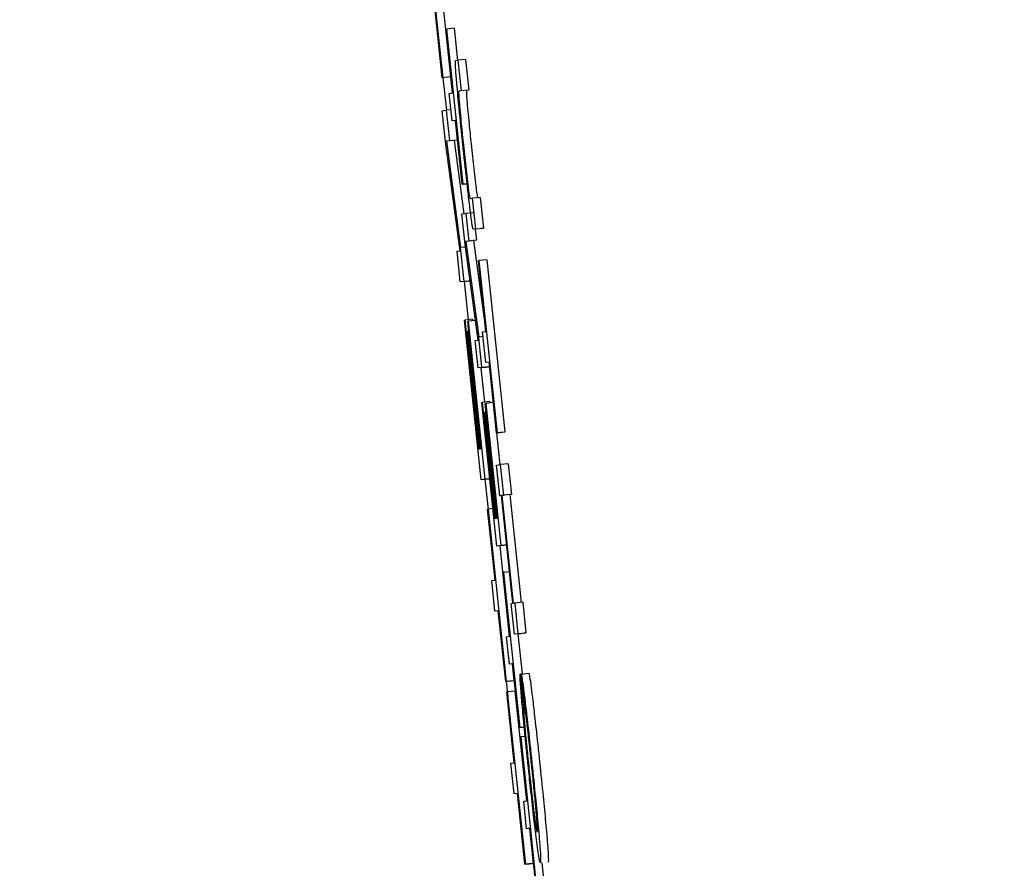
# Model space of a CAD drawing. Header units: inches. Extents: x 170 to 312, y 215 to 248.
# Tile 725 of 987: x 284.2426 to 284.2676, y 223.8584 to 223.88. Entities that reach past the tile are written whole.
import ezdxf

# ---------------------------------------------------------------- set-up
doc = ezdxf.new("R2010")
doc.units = ezdxf.units.IN
doc.header["$LTSCALE"] = 0.25
doc.header["$MEASUREMENT"] = 0
doc.layers.add('ANNOTATIONS', color=1, linetype='Continuous')
doc.layers.add('MOTOR LH', color=7, linetype='Continuous')
doc.styles.add('ARIAL', font='arial.ttf', dxfattribs={"height": 0.09375})
doc.dimstyles.new('STANDARD$0', dxfattribs={"dimtxt": 0.09375, "dimasz": 0.09375, "dimexe": 0.03125, "dimexo": 0.046875, "dimgap": 0.09, "dimtad": 0, "dimtih": 1, "dimtoh": 1, "dimdec": 4, "dimzin": 0, "dimdsep": 46, "dimtxsty": 'ARIAL', "dimcen": 0.09, "dimadec": 0, "dimazin": 0, "dimtfac": 1, "dimtdec": 4, "dimtofl": 0, "dimtmove": 0, "dimatfit": 1, "dimfxl": 1, "dimtolj": 1, "dimtzin": 0, "dimarcsym": 0})

# ---------------------------------------------------------------- blocks, each defined once
blk = doc.blocks.new('*D111')
at = {"layer": 'ANNOTATIONS', "color": 0, "lineweight": -2, "transparency": 16777216}
for p, q in [((283.9428635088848, 224.4367350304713), (285.7888260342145, 224.4367350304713)), ((285.7575760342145, 224.3429850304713), (285.7575760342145, 222.643354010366)), ((285.7575760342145, 220.5088628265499), (285.7575760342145, 222.2084938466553)), ((285.0270509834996, 220.4151128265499), (285.7888260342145, 220.4151128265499))]:
    blk.add_line(p, q, dxfattribs=at)
at = {"layer": 'ANNOTATIONS', "color": 0, "transparency": 16777216}
for points in [[(285.7419510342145, 224.3429850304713), (285.7732010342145, 224.3429850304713), (285.7575760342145, 224.4367350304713)], [(285.7419510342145, 220.5088628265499), (285.7732010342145, 220.5088628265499), (285.7575760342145, 220.4151128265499)]]:
    blk.add_solid(points, dxfattribs=at)
at = {"layer": 'defpoints', "color": 0, "transparency": 16777216}
for p in [(283.8959885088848, 224.4367350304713), (284.9801759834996, 220.4151128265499), (285.7575760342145, 220.4151128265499)]:
    blk.add_point(p, dxfattribs=at)
at = {"layer": 'ANNOTATIONS', "color": 0, "transparency": 16777216, "insert": (285.7575760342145, 222.4259239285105), "char_height": 0.09375, "attachment_point": 5, "style": 'ARIAL'}
blk.add_mtext('\\A1;OPENING\\PHEIGHT', dxfattribs=at)
blk = doc.blocks.new('*D112')
at = {"layer": 'ANNOTATIONS', "color": 0, "lineweight": -2, "transparency": 16777216}
for p, q in [((283.9428635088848, 225.2727186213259), (286.4438146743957, 225.2727186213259)), ((286.4125646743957, 225.1789686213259), (286.4125646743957, 223.0613458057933)), ((286.4125646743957, 220.5088628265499), (286.4125646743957, 222.6264856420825)), ((285.9473951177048, 220.4151128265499), (286.4438146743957, 220.4151128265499))]:
    blk.add_line(p, q, dxfattribs=at)
at = {"layer": 'ANNOTATIONS', "color": 0, "transparency": 16777216}
for points in [[(286.3969396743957, 225.1789686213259), (286.4281896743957, 225.1789686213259), (286.4125646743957, 225.2727186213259)], [(286.3969396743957, 220.5088628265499), (286.4281896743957, 220.5088628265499), (286.4125646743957, 220.4151128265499)]]:
    blk.add_solid(points, dxfattribs=at)
at = {"layer": 'defpoints', "color": 0, "transparency": 16777216}
for p in [(283.8959885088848, 225.2727186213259), (285.9005201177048, 220.4151128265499), (286.4125646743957, 220.4151128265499)]:
    blk.add_point(p, dxfattribs=at)
at = {"layer": 'ANNOTATIONS', "color": 0, "transparency": 16777216, "insert": (286.4125646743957, 222.8439157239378), "char_height": 0.09375, "attachment_point": 5, "style": 'ARIAL'}
blk.add_mtext('\\A1;TOTAL\\PHEIGHT', dxfattribs=at)

msp = doc.modelspace()

# ---------------------------------------------------------------- linework, layer by layer
at = {"layer": 'MOTOR LH'}
for p, q in [((284.252918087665, 223.8828590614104), (284.2533779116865, 223.8784863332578)), ((284.2533655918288, 223.8784849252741), (284.2531765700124, 223.8802824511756)), ((284.2533712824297, 223.8804316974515), (284.2535736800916, 223.8785069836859)), ((284.2536676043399, 223.8797403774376), (284.2534718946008, 223.8797197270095)), ((284.2536676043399, 223.8797403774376), (284.2537531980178, 223.8789265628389)), ((284.2534595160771, 223.8797183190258), (284.2534718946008, 223.8797197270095)), ((284.2536296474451, 223.8781005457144), (284.2534595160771, 223.8797183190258)), ((284.2534718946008, 223.8797197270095), (284.2538857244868, 223.8757844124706)), ((284.2537032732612, 223.8789199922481), (284.2537648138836, 223.8789279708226)), ((284.2539605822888, 223.8789486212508), (284.2537648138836, 223.8789279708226)), ((284.2537648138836, 223.8789279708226), (284.2538465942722, 223.8781502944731)), ((284.2539605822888, 223.8789486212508), (284.2540423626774, 223.8781709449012)), ((284.2535736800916, 223.8785069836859), (284.2533655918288, 223.8784849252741)), ((284.2535736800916, 223.8785069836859), (284.253561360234, 223.8785055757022)), ((284.2533779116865, 223.8784863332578), (284.2533655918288, 223.8784849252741)), ((284.2533840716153, 223.8784868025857), (284.2534705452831, 223.8776607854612)), ((284.2535454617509, 223.8780897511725), (284.2536296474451, 223.8781005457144)), ((284.253619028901, 223.8773899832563), (284.2535454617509, 223.8780897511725)), ((284.2538465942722, 223.8781502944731), (284.2537862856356, 223.8781423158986)), ((284.2540423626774, 223.8781709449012), (284.2538465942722, 223.8781502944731)), ((284.2540423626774, 223.8781709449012), (284.2539820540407, 223.8781629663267)), ((284.2533682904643, 223.8776481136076), (284.2534647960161, 223.8776603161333)), ((284.2534586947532, 223.8767883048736), (284.2533682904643, 223.8776481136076)), ((284.2535892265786, 223.8776734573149), (284.2534647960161, 223.8776603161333)), ((284.2534647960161, 223.8776603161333), (284.2535466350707, 223.8768826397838)), ((284.2537032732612, 223.8774007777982), (284.253619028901, 223.8773899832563)), ((284.2537034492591, 223.8773989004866), (284.253619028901, 223.8773899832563)), ((284.2536903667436, 223.8773974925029), (284.2537423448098, 223.8769032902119)), ((284.2538734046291, 223.8757830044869), (284.2537032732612, 223.8774007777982)), ((284.2538200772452, 223.8740924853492), (284.2534586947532, 223.8767883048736)), ((284.2536663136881, 223.8768934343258), (284.2534705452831, 223.8768727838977)), ((284.2535466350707, 223.8768826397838), (284.2534705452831, 223.8768727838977)), ((284.2534705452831, 223.8768727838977), (284.2538311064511, 223.8741769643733)), ((284.2537423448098, 223.8769032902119), (284.2535466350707, 223.8768826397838)), ((284.2537423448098, 223.8769032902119), (284.2536663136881, 223.8768934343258)), ((284.2536663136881, 223.8768934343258), (284.2539148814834, 223.8750348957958)), ((284.2538734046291, 223.8757830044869), (284.2539976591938, 223.8757961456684)), ((284.2538734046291, 223.8757830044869), (284.2538857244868, 223.8757844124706)), ((284.2539976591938, 223.8757961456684), (284.2538857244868, 223.8757844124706)), ((284.2540727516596, 223.8754183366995), (284.2541330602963, 223.875426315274)), ((284.2543288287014, 223.8754469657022), (284.2541330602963, 223.875426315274)), ((284.2542148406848, 223.8746481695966), (284.2541330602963, 223.875426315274)), ((284.2543288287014, 223.8754469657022), (284.25441060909, 223.8746688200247)), ((284.2538673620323, 223.8750287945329), (284.2539639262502, 223.8750409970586)), ((284.253948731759, 223.8742548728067), (284.2538673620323, 223.8750287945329)), ((284.2541596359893, 223.8750616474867), (284.2539639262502, 223.8750409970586)), ((284.2539639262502, 223.8750409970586), (284.2540375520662, 223.8743412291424)), ((284.2542148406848, 223.8746481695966), (284.2541533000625, 223.87464066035)), ((284.254203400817, 223.874645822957), (284.2542332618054, 223.8743614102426)), ((284.2542148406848, 223.8746481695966), (284.25441060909, 223.8746688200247)), ((284.25441060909, 223.8746688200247), (284.2543490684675, 223.8746613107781)), ((284.2542816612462, 223.8718298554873), (284.253948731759, 223.8742548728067)), ((284.2541572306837, 223.8743520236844), (284.2539614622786, 223.8743313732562)), ((284.2540375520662, 223.8743412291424), (284.2539614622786, 223.8743313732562)), ((284.2539614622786, 223.8743313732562), (284.254293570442, 223.871905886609)), ((284.2542332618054, 223.8743614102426), (284.2540375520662, 223.8743412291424)), ((284.2542332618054, 223.8743614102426), (284.2541572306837, 223.8743520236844)), ((284.2541572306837, 223.8743520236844), (284.2544726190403, 223.8720490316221)), ((284.2537431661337, 223.874083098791), (284.2538200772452, 223.8740924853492)), ((284.2538249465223, 223.8733049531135), (284.2537431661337, 223.874083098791)), ((284.2539575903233, 223.8741905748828), (284.2538311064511, 223.8741769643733)), ((284.2539215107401, 223.8733176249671), (284.2538311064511, 223.8741769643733)), ((284.2542867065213, 223.8738465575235), (284.254299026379, 223.8738484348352)), ((284.2544757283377, 223.87204950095), (284.2542867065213, 223.8738465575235)), ((284.2544947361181, 223.8738690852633), (284.254299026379, 223.8738484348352)), ((284.254299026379, 223.8738484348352), (284.2547588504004, 223.8694757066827)), ((284.2544947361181, 223.8738690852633), (284.2549545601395, 223.8694963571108)), ((284.2540207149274, 223.8733256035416), (284.2538249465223, 223.8733049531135)), ((284.2539215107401, 223.8733176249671), (284.2538249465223, 223.8733049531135)), ((284.2539215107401, 223.8733176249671), (284.2540752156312, 223.8733335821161)), ((284.2539254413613, 223.8733157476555), (284.2540271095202, 223.8723447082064)), ((284.2540753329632, 223.8733326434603), (284.2540207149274, 223.8733256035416)), ((284.253927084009, 223.8723339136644), (284.2539394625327, 223.8723353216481)), ((284.2543528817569, 223.8682850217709), (284.253927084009, 223.8723339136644)), ((284.2541351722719, 223.8723559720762), (284.2539394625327, 223.8723353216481)), ((284.2539394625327, 223.8723353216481), (284.2542834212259, 223.8690641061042)), ((284.2540156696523, 223.872303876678), (284.25402798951, 223.8723052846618)), ((284.2543553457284, 223.8690734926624), (284.2540156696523, 223.872303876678)), ((284.2542137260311, 223.8723249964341), (284.25402798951, 223.8723052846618)), ((284.25402798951, 223.8723052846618), (284.2544494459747, 223.8682972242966)), ((284.2541351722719, 223.8723559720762), (284.2541392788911, 223.8723170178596)), ((284.2540005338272, 223.8720565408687), (284.2540128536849, 223.8720579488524)), ((284.254314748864, 223.8690683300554), (284.2540005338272, 223.8720565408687)), ((284.2540411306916, 223.8720612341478), (284.2540128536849, 223.8720579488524)), ((284.2540128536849, 223.8720579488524), (284.2543270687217, 223.8690697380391)), ((284.254256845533, 223.8720110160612), (284.2542759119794, 223.8718293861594)), ((284.2543914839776, 223.872038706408), (284.2544757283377, 223.87204950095)), ((284.2544732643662, 223.8712605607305), (284.2543914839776, 223.872038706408)), ((284.2542048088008, 223.8718199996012), (284.2542816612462, 223.8718298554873)), ((284.2542783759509, 223.871120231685), (284.2542048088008, 223.8718199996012)), ((284.2544041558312, 223.8719176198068), (284.254293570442, 223.871905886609)), ((284.2543749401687, 223.8711324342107), (284.254293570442, 223.871905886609)), ((284.2545575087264, 223.8712713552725), (284.2544732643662, 223.8712605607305)), ((284.2545576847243, 223.8712694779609), (284.2544732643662, 223.8712605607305)), ((284.2547465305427, 223.8694742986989), (284.2545575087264, 223.8712713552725)), ((284.254474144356, 223.8711408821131), (284.2542783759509, 223.871120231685)), ((284.2543749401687, 223.8711324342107), (284.2542783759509, 223.871120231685)), ((284.2543497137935, 223.8711277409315), (284.2544415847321, 223.8702538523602)), ((284.2543749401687, 223.8711324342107), (284.254569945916, 223.8711530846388)), ((284.254569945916, 223.8711530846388), (284.254474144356, 223.8711408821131)), ((284.2543703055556, 223.8702458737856), (284.2543826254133, 223.8702477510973)), ((284.2547535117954, 223.8666020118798), (284.2543703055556, 223.8702458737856)), ((284.2545783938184, 223.8702679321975), (284.2543826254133, 223.8702477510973)), ((284.2543826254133, 223.8702477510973), (284.2546922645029, 223.8673036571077)), ((284.2546657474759, 223.8702421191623), (284.2544707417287, 223.8702214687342)), ((284.2545783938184, 223.8702679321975), (284.2545820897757, 223.870233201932)), ((284.2544407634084, 223.8699971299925), (284.254453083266, 223.8699985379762)), ((284.254723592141, 223.867307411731), (284.2544407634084, 223.8699971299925)), ((284.2544813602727, 223.8700013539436), (284.254453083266, 223.8699985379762)), ((284.254453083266, 223.8699985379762), (284.2547359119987, 223.8673092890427)), ((284.254458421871, 223.8702200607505), (284.2544707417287, 223.8702214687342)), ((284.2547641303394, 223.867312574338), (284.254458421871, 223.8702200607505)), ((284.2544707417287, 223.8702214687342), (284.2548500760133, 223.8666142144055)), ((284.2549422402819, 223.8694944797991), (284.2547465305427, 223.8694742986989)), ((284.2547588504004, 223.8694757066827), (284.2549545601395, 223.8694963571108)), ((284.2549545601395, 223.8694963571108), (284.2549422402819, 223.8694944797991)), ((284.2547588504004, 223.8694757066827), (284.2547465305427, 223.8694742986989)), ((284.2547472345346, 223.8694742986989), (284.2548321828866, 223.8686665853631)), ((284.2542834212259, 223.8690641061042), (284.254314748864, 223.8690683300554)), ((284.2543270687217, 223.8690697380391), (284.2543553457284, 223.8690734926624)), ((284.2547472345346, 223.8686557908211), (284.2548437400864, 223.8686679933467)), ((284.2548290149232, 223.8678781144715), (284.2547472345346, 223.8686557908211)), ((284.2550395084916, 223.8686886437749), (284.2548437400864, 223.8686679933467)), ((284.254925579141, 223.8678903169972), (284.2548437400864, 223.8686679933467)), ((284.2550395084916, 223.8686886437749), (284.2551212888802, 223.8679109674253)), ((284.254548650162, 223.868305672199), (284.2543528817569, 223.8682850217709)), ((284.2544494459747, 223.8682972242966), (284.2543528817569, 223.8682850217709)), ((284.2544494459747, 223.8682972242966), (284.2545738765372, 223.8683103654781)), ((284.2544510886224, 223.8682953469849), (284.2545310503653, 223.8675312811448)), ((284.2545740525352, 223.8683089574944), (284.254548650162, 223.868305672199)), ((284.2548737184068, 223.8678837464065), (284.2548290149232, 223.8678781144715)), ((284.2548738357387, 223.8678828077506), (284.2548290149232, 223.8678781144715)), ((284.2551613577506, 223.8651485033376), (284.2548737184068, 223.8678837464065)), ((284.2550817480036, 223.8679058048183), (284.2548860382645, 223.8678851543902)), ((284.2548860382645, 223.8678851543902), (284.254925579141, 223.8678903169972)), ((284.2551736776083, 223.8651499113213), (284.2548860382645, 223.8678851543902)), ((284.2551212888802, 223.8679109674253), (284.254925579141, 223.8678903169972)), ((284.2551212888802, 223.8679109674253), (284.2550817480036, 223.8679058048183)), ((284.2550817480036, 223.8679058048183), (284.2553693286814, 223.8651715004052)), ((284.254516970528, 223.8675364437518), (284.2545292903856, 223.8675383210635)), ((284.2547059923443, 223.8657393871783), (284.254516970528, 223.8675364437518)), ((284.2546537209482, 223.867551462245), (284.2545292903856, 223.8675383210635)), ((284.2545292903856, 223.8675383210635), (284.254989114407, 223.863165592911)), ((284.2546922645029, 223.8673036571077), (284.254723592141, 223.867307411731)), ((284.2547359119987, 223.8673092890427), (284.2547641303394, 223.867312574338)), ((284.2549492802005, 223.8666226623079), (284.2547535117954, 223.8666020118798)), ((284.2548500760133, 223.8666142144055), (284.2547535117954, 223.8666020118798)), ((284.254824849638, 223.8666095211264), (284.2550666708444, 223.8643102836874)), ((284.2548500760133, 223.8666142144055), (284.255005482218, 223.8666306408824)), ((284.25500559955, 223.8666297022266), (284.2549492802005, 223.8666226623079)), ((284.254909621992, 223.8659294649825), (284.2549219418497, 223.8659308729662)), ((284.25507975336, 223.8643116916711), (284.254909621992, 223.8659294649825)), ((284.2550773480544, 223.8659472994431), (284.2549219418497, 223.8659308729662)), ((284.2549219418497, 223.8659308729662), (284.2553357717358, 223.8619955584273)), ((284.2546217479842, 223.8657285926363), (284.2547059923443, 223.8657393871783)), ((284.2547035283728, 223.8649504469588), (284.2546217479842, 223.8657285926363)), ((284.2551166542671, 223.8651428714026), (284.2551613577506, 223.8651485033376)), ((284.2551984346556, 223.8643651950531), (284.2551166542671, 223.8651428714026)), ((284.2552132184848, 223.8651550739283), (284.2551736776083, 223.8651499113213)), ((284.255408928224, 223.8651757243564), (284.2552132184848, 223.8651550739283)), ((284.2552949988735, 223.8643773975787), (284.2552132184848, 223.8651550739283)), ((284.255408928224, 223.8651757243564), (284.2554907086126, 223.8643980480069)), ((284.254787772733, 223.8649612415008), (284.2547035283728, 223.8649504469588)), ((284.2547879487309, 223.8649593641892), (284.2547035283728, 223.8649504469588)), ((284.2549767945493, 223.8631641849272), (284.254787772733, 223.8649612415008)), ((284.2549955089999, 223.8643008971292), (284.25507975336, 223.8643116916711)), ((284.255069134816, 223.863601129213), (284.2549955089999, 223.8643008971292)), ((284.2553942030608, 223.8643858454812), (284.2551984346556, 223.8643651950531)), ((284.2552949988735, 223.8643773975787), (284.2551984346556, 223.8643651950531)), ((284.2552835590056, 223.8643741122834), (284.2553906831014, 223.8633556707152)), ((284.2552949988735, 223.8643773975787), (284.2554907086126, 223.8643980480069)), ((284.2554907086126, 223.8643980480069), (284.2553942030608, 223.8643858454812)), ((284.2551533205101, 223.8636119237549), (284.255069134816, 223.863601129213)), ((284.2551535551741, 223.8636100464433), (284.255069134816, 223.863601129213)), ((284.2551404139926, 223.8636086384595), (284.2551848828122, 223.8631862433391)), ((284.2553234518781, 223.8619941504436), (284.2551533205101, 223.8636119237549)), ((284.255371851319, 223.8633533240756), (284.2553418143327, 223.8633500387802)), ((284.2553418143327, 223.8633500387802), (284.2554235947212, 223.8625723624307)), ((284.255371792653, 223.8633537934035), (284.2555675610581, 223.8633744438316)), ((284.2554535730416, 223.862576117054), (284.255371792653, 223.8633537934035)), ((284.2551725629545, 223.8631843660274), (284.2549767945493, 223.8631641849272)), ((284.254989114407, 223.863165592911), (284.2549767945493, 223.8631641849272)), ((284.2549881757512, 223.8631651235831), (284.2550283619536, 223.8627807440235)), ((284.254989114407, 223.863165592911), (284.2551848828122, 223.8631862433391)), ((284.2551848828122, 223.8631862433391), (284.2551725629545, 223.8631843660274)), ((284.2550046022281, 223.862899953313), (284.2550169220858, 223.8629013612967)), ((284.2551936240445, 223.8611024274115), (284.2550046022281, 223.862899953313)), ((284.2552126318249, 223.8629220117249), (284.2550169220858, 223.8629013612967)), ((284.2550169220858, 223.8629013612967), (284.2554767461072, 223.8585286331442)), ((284.2552126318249, 223.8629220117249), (284.2555054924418, 223.8601370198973)), ((284.2554478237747, 223.8620072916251), (284.2553234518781, 223.8619941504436)), ((284.2553357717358, 223.8619955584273), (284.2553234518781, 223.8619941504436)), ((284.2553357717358, 223.8619955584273), (284.2554478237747, 223.8620072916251)), ((284.2553484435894, 223.8617562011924), (284.2553608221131, 223.861758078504)), ((284.2555185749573, 223.8601388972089), (284.2553484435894, 223.8617562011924)), ((284.2554711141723, 223.8617693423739), (284.2553608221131, 223.861758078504)), ((284.2553608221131, 223.861758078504), (284.2557746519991, 223.8578227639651)), ((284.2551093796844, 223.8610916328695), (284.2551936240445, 223.8611024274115)), ((284.255191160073, 223.86031395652), (284.2551093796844, 223.8610916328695)), ((284.2552754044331, 223.8603247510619), (284.255191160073, 223.86031395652)), ((284.2552755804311, 223.8603228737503), (284.255191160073, 223.86031395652)), ((284.2554644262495, 223.8585272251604), (284.2552754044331, 223.8603247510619)), ((284.2554343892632, 223.860128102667), (284.2555185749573, 223.8601388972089)), ((284.2555079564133, 223.8594278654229), (284.2554343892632, 223.860128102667)), ((284.2555922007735, 223.8594386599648), (284.2555079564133, 223.8594278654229)), ((284.2555923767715, 223.8594367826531), (284.2555079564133, 223.8594278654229)), ((284.2555792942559, 223.8594353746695), (284.2556724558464, 223.8585492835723)), ((284.2557623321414, 223.8578208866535), (284.2555922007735, 223.8594386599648)), ((284.2556601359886, 223.8585478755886), (284.2554644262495, 223.8585272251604)), ((284.2554767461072, 223.8585286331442), (284.2554644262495, 223.8585272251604)), ((284.2554767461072, 223.8585286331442), (284.2556724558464, 223.8585492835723)), ((284.2556724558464, 223.8585492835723), (284.2556601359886, 223.8585478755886)), ((284.2558943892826, 223.8585661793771), (284.2559379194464, 223.8581517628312))]:
    msp.add_line(p, q, dxfattribs=at)
for points, knots in [([(284.2537371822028, 223.8783314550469), (284.2537262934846, 223.8784595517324), (284.253704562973, 223.8787151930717), (284.2536960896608, 223.8788916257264), (284.2537008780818, 223.8789105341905), (284.2537032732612, 223.8789199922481)], [0, 0, 0, 0, 0.3342036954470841, 0.6669671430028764, 0.9999999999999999, 0.9999999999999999, 0.9999999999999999, 0.9999999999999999]), ([(284.2538912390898, 223.8767756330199), (284.2538577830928, 223.87709686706), (284.253798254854, 223.8776684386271), (284.2537557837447, 223.8781295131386), (284.2537371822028, 223.8783314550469)], [0, 0, 0, 0, 0.5620189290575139, 1, 1, 1, 1]), ([(284.2537862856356, 223.8781423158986), (284.2537836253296, 223.8781298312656), (284.25377943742, 223.8781101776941), (284.2537932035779, 223.8779048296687), (284.2538170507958, 223.8776339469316), (284.2538547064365, 223.8772463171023), (284.2538849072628, 223.8769564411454), (284.2539032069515, 223.876780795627)], [0, 0, 0, 0, 0.2892752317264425, 0.4553831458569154, 0.6228039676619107, 0.7714443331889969, 1, 1, 1, 1]), ([(284.2539820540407, 223.8781629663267), (284.2539793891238, 223.8781504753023), (284.2539751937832, 223.8781308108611), (284.2539889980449, 223.8779255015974), (284.2540127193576, 223.8776545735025), (284.2540505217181, 223.8772669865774), (284.2540806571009, 223.876977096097), (284.2540989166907, 223.8768014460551)], [0, 0, 0, 0, 0.2892645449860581, 0.4553850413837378, 0.6227965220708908, 0.7714453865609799, 1, 1, 1, 1]), ([(284.2540061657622, 223.8757196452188), (284.2539944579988, 223.8758242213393), (284.2539698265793, 223.8760442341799), (284.2539310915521, 223.8763996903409), (284.2539046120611, 223.8766494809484), (284.2538912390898, 223.8767756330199)], [0, 0, 0, 0, 0.3095833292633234, 0.6513179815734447, 1, 1, 1, 1]), ([(284.2539032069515, 223.876780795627), (284.2539258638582, 223.8765677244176), (284.2539612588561, 223.8762348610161), (284.2540071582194, 223.8758364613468), (284.2540389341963, 223.8755864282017), (284.2540619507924, 223.8754382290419), (284.2540690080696, 223.8754252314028), (284.2540727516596, 223.8754183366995)], [0, 0, 0, 0, 0.2749757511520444, 0.4295717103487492, 0.5844966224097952, 0.7795928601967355, 1, 1, 1, 1]), ([(284.2540989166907, 223.8768014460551), (284.254121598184, 223.876588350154), (284.2541570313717, 223.8762554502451), (284.2542029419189, 223.8758571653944), (284.2542346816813, 223.8756064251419), (284.2542577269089, 223.8754590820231), (284.2542647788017, 223.8754459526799), (284.2542685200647, 223.8754389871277)], [0, 0, 0, 0, 0.2749622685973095, 0.4295479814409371, 0.5845829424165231, 0.7796074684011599, 1, 1, 1, 1]), ([(284.2541019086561, 223.8749236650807), (284.2540932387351, 223.8749903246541), (284.2540703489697, 223.8751663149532), (284.2540357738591, 223.8754584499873), (284.2540112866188, 223.8756744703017), (284.2540061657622, 223.8757196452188)], [0, 0, 0, 0, 0.3253281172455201, 0.8589102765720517, 1, 1, 1, 1]), ([(284.2541533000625, 223.87464066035), (284.2541496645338, 223.8746465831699), (284.2541433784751, 223.8746568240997), (284.2541264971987, 223.8747464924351), (284.2541102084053, 223.8748638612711), (284.2541019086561, 223.8749236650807)], [0, 0, 0, 0, 0.4021748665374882, 0.6953857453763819, 0.9999999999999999, 0.9999999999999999, 0.9999999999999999, 0.9999999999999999]), ([(284.2553659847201, 223.8629154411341), (284.2553602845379, 223.8629910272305), (284.2553491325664, 223.8631389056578), (284.255342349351, 223.8632738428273), (284.2553419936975, 223.863324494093), (284.2553418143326, 223.8633500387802)], [0, 0, 0, 0, 0.3413508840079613, 0.6678269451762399, 1, 1, 1, 1]), ([(284.255371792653, 223.8633537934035), (284.2553768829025, 223.8633311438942), (284.2553888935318, 223.86327770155), (284.2554227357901, 223.8630360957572), (284.2554548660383, 223.8627726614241), (284.2554685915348, 223.8626601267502)], [0, 0, 0, 0, 0.2964348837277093, 0.6994489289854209, 1, 1, 1, 1]), ([(284.2555675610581, 223.8633744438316), (284.2555726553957, 223.8633515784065), (284.2555846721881, 223.8632976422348), (284.2556184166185, 223.863056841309), (284.2556506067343, 223.8627933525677), (284.2556643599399, 223.8626807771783)], [0, 0, 0, 0, 0.2965156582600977, 0.6994367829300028, 1, 1, 1, 1]), ([(284.2554349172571, 223.8621401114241), (284.2554256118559, 223.8622386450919), (284.2554068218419, 223.8624376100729), (284.25538371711, 223.8626991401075), (284.255371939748, 223.8628428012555), (284.2553659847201, 223.8629154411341)], [0, 0, 0, 0, 0.3266109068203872, 0.6595119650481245, 1, 1, 1, 1]), ([(284.2554235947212, 223.8625723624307), (284.2554249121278, 223.8625324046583), (284.2554278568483, 223.86244308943), (284.2554424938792, 223.8622375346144), (284.2554591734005, 223.8620493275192), (284.2554626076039, 223.8620105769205)], [0, 0, 0, 0, 0.3913113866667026, 0.87467503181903, 1, 1, 1, 1]), ([(284.2555251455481, 223.8620410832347), (284.2555155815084, 223.8621209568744), (284.2554921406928, 223.8623167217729), (284.2554685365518, 223.8624881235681), (284.2554576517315, 223.8625521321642), (284.2554535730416, 223.862576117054)], [0, 0, 0, 0, 0.3011659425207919, 0.738137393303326, 1, 1, 1, 1]), ([(284.2554685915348, 223.8626601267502), (284.2554857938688, 223.8625140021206), (284.2555280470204, 223.8621550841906), (284.255589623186, 223.861593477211), (284.2556300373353, 223.8612111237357), (284.2556430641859, 223.8610878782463)], [0, 0, 0, 0, 0.3175699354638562, 0.780029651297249, 0.9999999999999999, 0.9999999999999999, 0.9999999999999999, 0.9999999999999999]), ([(284.2556643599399, 223.8626807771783), (284.2556815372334, 223.862534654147), (284.2557237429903, 223.8621756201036), (284.255785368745, 223.8616139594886), (284.2558257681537, 223.8612316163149), (284.2558387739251, 223.8611085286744)], [0, 0, 0, 0, 0.3175769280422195, 0.7803077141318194, 1, 1, 1, 1]), ([(284.2555455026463, 223.8610451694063), (284.2555316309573, 223.8611779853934), (284.255505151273, 223.8614315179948), (284.2554673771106, 223.8618044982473), (284.2554458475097, 223.8620270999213), (284.2554349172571, 223.8621401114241)], [0, 0, 0, 0, 0.351348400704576, 0.670689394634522, 1, 1, 1, 1]), ([(284.2554626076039, 223.8620105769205), (284.2554708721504, 223.8619203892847), (284.2554906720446, 223.8617043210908), (284.2555258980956, 223.8613529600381), (284.2555511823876, 223.8611106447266), (284.2555601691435, 223.8610245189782)], [0, 0, 0, 0, 0.3159146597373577, 0.7568566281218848, 1, 1, 1, 1]), ([(284.255631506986, 223.8610789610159), (284.2556188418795, 223.8611982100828), (284.2555874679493, 223.8614936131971), (284.2555508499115, 223.8618223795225), (284.2555294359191, 223.8620045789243), (284.2555251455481, 223.8620410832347)], [0, 0, 0, 0, 0.3512087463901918, 0.8700123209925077, 1, 1, 1, 1]), ([(284.2557506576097, 223.8592222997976), (284.2557291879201, 223.859398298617), (284.2556862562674, 223.8597502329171), (284.2556127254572, 223.8604110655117), (284.2555664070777, 223.860847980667), (284.2555455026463, 223.8610451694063)], [0, 0, 0, 0, 0.3543709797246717, 0.7086144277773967, 1, 1, 1, 1]), ([(284.2555601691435, 223.8610245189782), (284.2555801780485, 223.8608366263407), (284.2556170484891, 223.8604903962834), (284.2556664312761, 223.8600596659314), (284.2556901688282, 223.8598702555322), (284.255700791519, 223.8597854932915)], [0, 0, 0, 0, 0.3959976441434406, 0.7297054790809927, 1, 1, 1, 1]), ([(284.2557550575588, 223.8598047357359), (284.2557447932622, 223.8599233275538), (284.2557242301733, 223.8601609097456), (284.2556787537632, 223.8606250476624), (284.2556462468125, 223.8609373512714), (284.255631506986, 223.8610789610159)], [0, 0, 0, 0, 0.3526389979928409, 0.7064631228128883, 1, 1, 1, 1]), ([(284.2556430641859, 223.8610878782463), (284.2556732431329, 223.8607970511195), (284.2557290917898, 223.8602588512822), (284.2557889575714, 223.8596335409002), (284.2558129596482, 223.8593564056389), (284.2558220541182, 223.8592513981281)], [0, 0, 0, 0, 0.4220323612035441, 0.7810060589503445, 1, 1, 1, 1]), ([(284.2558387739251, 223.8611085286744), (284.2558689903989, 223.8608177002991), (284.2559249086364, 223.8602794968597), (284.2559846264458, 223.8596542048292), (284.2560087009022, 223.8593770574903), (284.2560178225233, 223.8592720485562)], [0, 0, 0, 0, 0.4220355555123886, 0.7810138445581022, 1, 1, 1, 1]), ([(284.255700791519, 223.8597854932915), (284.2557115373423, 223.8597044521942), (284.2557410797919, 223.8594816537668), (284.2557641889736, 223.8593565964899), (284.2557726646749, 223.85934452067), (284.2557757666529, 223.8593401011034)], [0, 0, 0, 0, 0.2660332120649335, 0.7313793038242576, 1, 1, 1, 1]), ([(284.2557757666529, 223.8593401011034), (284.2557782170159, 223.8593469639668), (284.2557846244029, 223.8593649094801), (284.2557772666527, 223.8595289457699), (284.255759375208, 223.8597511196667), (284.2557550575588, 223.8598047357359)], [0, 0, 0, 0, 0.3196376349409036, 0.8358116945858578, 1, 1, 1, 1]), ([(284.2558220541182, 223.8592513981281), (284.2558322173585, 223.8591262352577), (284.2558582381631, 223.8588057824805), (284.2558670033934, 223.8585942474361), (284.2558595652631, 223.8585713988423), (284.2558564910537, 223.8585619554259)], [0, 0, 0, 0, 0.2732653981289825, 0.6996376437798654, 1, 1, 1, 1]), ([(284.2560178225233, 223.8592720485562), (284.2560279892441, 223.8591468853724), (284.2560540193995, 223.8588264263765), (284.2560626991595, 223.8586149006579), (284.2560552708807, 223.8585920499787), (284.2560522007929, 223.858582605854)], [0, 0, 0, 0, 0.2732621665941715, 0.6996411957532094, 1, 1, 1, 1]), ([(284.2558564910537, 223.8585619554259), (284.2558468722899, 223.8585829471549), (284.2558296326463, 223.8586205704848), (284.2557748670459, 223.859037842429), (284.2557506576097, 223.8592222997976)], [0, 0, 0, 0, 0.5579444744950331, 1, 1, 1, 1])]:
    msp.add_open_spline(points, degree=3, knots=knots, dxfattribs=at)

# ---------------------------------------------------------------- dimensions: what is measured, and where the dimension line sits
at = {"layer": 'ANNOTATIONS'}
for base, p1, p2, text, picture, middle in [((286.4125646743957, 220.4151128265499), (283.8959885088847, 225.2727186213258), (285.9005201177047, 220.4151128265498), 'TOTAL\\PHEIGHT', '*D112', (286.4125646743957, 222.8439157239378)), ((285.7575760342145, 220.4151128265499), (283.8959885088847, 224.4367350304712), (284.9801759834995, 220.4151128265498), 'OPENING\\PHEIGHT', '*D111', (285.7575760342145, 222.4259239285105))]:
    dim = msp.add_linear_dim(base=base, p1=p1, p2=p2, angle=90, text=text, dimstyle='STANDARD$0', dxfattribs=at)
    dim.commit()
    dim.dimension.update_dxf_attribs({"geometry": picture, "text_midpoint": middle})

doc.saveas('drawing.dxf')
